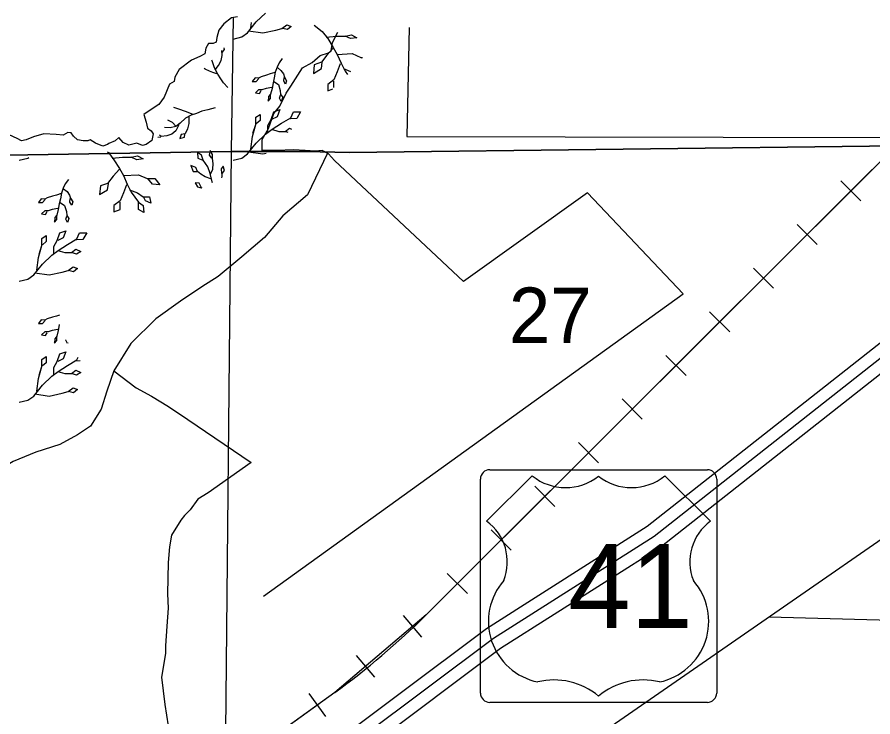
# Model space of a CAD drawing. Extents: x 380424 to 701066, y 1117407 to 1412949.
# Drawn here: x 492076 to 499000, y 1210569 to 1216235 of the extents above; entities that cross this region are included whole.
import ezdxf

# ---------------------------------------------------------------- set-up
doc = ezdxf.new("R2010")
doc.units = 0
for name, color, linetype in [('Cities Incorporated Area', 7, 'Continuous'), ('Local Roads Paved', 7, 'Continuous'), ('Mangroves', 7, 'Continuous'), ('Narrow Canals', 7, 'Continuous'), ('Narrow River Creek and Branch and Slough', 7, 'Continuous'), ('Railroads', 7, 'Continuous'), ('Roadshilelds US Highways', 7, 'Continuous'), ('Section Lines', 7, 'Continuous'), ('Section Numbers', 7, 'Continuous'), ('US Route Divided Highway Outline and Fill', 7, 'Continuous'), ('US Routes Highway Center Lines', 7, 'Continuous')]:
    doc.layers.add(name, color=color, linetype=linetype)

msp = doc.modelspace()

# ---------------------------------------------------------------- linework, layer by layer
at = {"layer": 'Cities Incorporated Area'}
msp.add_lwpolyline([(493858.3, 1216236.5), (493810, 1216228.1), (493749.1, 1216181.9), (493707.1, 1216129.4), (493692.4, 1216070.5), (493686.1, 1216032.7), (493660.9, 1216022.2), (493623.1, 1216020.1), (493602.1, 1215984.4), (493593.7, 1215938.1), (493553.8, 1215915), (493486.6, 1215887.7), (493387.9, 1215809.9), (493352.2, 1215749), (493345.9, 1215713.3), (493308.1, 1215692.3), (493266.1, 1215587.2), (493222, 1215528.3), (493175.8, 1215496.8), (493100.2, 1215446.4), (493119.1, 1215383.3), (493131.7, 1215335), (493161.1, 1215314), (493175.8, 1215288.8), (493165.3, 1215236.2), (493119.1, 1215202.6), (493089.7, 1215196.3), (493043.5, 1215215.2), (492980.5, 1215198.4), (492934.3, 1215219.4), (492898.6, 1215259.4), (492869.2, 1215234.1), (492818.8, 1215211), (492808.3, 1215202.6), (492768.4, 1215190), (492709.6, 1215213.1), (492667.6, 1215240.5), (492646.6, 1215232), (492608.8, 1215232), (492564.7, 1215240.5), (492531.1, 1215272), (492514.3, 1215299.3), (492487, 1215301.4), (492449.2, 1215280.4), (492392.4, 1215284.6), (492291.6, 1215288.8), (492207.6, 1215265.7), (492148.8, 1215242.6), (492111, 1215234.1), (492077.4, 1215251), (492010.2, 1215282.5)], dxfattribs=at)
at = {"layer": 'Local Roads Paved'}
msp.add_lwpolyline([(495247.2, 1216151.7), (495227.9, 1215269.7), (495227.9, 1215269.7), (499069.9, 1215259.1)], dxfattribs=at)
at = {"layer": 'Mangroves'}
for p, q in [((493984.1, 1215295.4), (494006.2, 1215366.2)), ((492254.1, 1214315.4), (492276.2, 1214386.2)), ((492254.1, 1213335.4), (492276.2, 1213406.2))]:
    msp.add_line(p, q, dxfattribs=at)
for points in [[(494010.7, 1216195.7), (494085.9, 1216266.6)], [(493939.8, 1216107.2), (494010.7, 1216195.7)], [(493948.7, 1216124.9), (494063.8, 1216107.2), (494170, 1216129.3), (494218.7, 1216142.6), (494258.5, 1216173.6), (494293.9, 1216160.3), (494263, 1216133.8), (494223.1, 1216142.6)], [(493966.4, 1216147), (493972.2, 1216191.9)], [(494479.9, 1216169.2), (494543.8, 1216118.1)], [(493893.4, 1216074), (493939.8, 1216107.2)], [(494543.8, 1216118.1), (494588.5, 1216060.6)], [(494575.8, 1216073.4), (494658.8, 1216079.8), (494729.1, 1216079.8), (494780.2, 1216092.6), (494824.9, 1216067), (494773.8, 1216060.6), (494729.1, 1216079.8)], [(493822.5, 1216056.3), (493893.4, 1216074)], [(494588.5, 1216060.6), (494633.3, 1215990.3)], [(493728.7, 1215964.7), (493729.9, 1215947.9)], [(493733.8, 1215923.7), (493735.6, 1215947.9)], [(493735.6, 1215947.9), (493752.8, 1215973.6)], [(493752.8, 1215973.6), (493749.8, 1215985.7)], [(494633.3, 1215983.9), (494582.1, 1215926.4), (494537.4, 1215868.9), (494479.9, 1215849.8), (494473.5, 1215779.5), (494537.4, 1215817.8), (494543.8, 1215868.9)], [(494633.3, 1215990.3), (494665.2, 1215932.8)], [(494665.2, 1215932.8), (494786.6, 1215939.2)], [(494786.6, 1215939.2), (494856.9, 1215907.3)], [(493652.7, 1215882.1), (493651.6, 1215887)], [(493672.7, 1215824.9), (493652.7, 1215882.1)], [(493704.2, 1215842.1), (493727.1, 1215885)], [(493727.1, 1215885), (493733.8, 1215923.7)], [(494221.5, 1215900.4), (494195.8, 1215866.1), (494178.6, 1215828.9), (494164.3, 1215788.8), (494155.7, 1215743.1), (494146.9, 1215703.3), (494138.6, 1215657.3), (494127.1, 1215611.5), (494110, 1215591.5), (494107.1, 1215554.3), (494127.1, 1215577.2), (494127.1, 1215611.5)], [(494665.2, 1215932.8), (494697.2, 1215862.5)], [(494856.9, 1215907.3), (494871.2, 1215907.3)], [(494867.5, 1215902.3), (494863.3, 1215907.3)], [(493598.3, 1215813.4), (493587.8, 1215820.2)], [(493632.7, 1215796.3), (493598.3, 1215813.4)], [(493698.5, 1215773.4), (493672.7, 1215824.9)], [(493678.2, 1215806.9), (493704.2, 1215842.1)], [(494181.5, 1215826), (494210.1, 1215803.1), (494230.1, 1215774.5), (494238.7, 1215748.8), (494255.9, 1215720.2), (494247.3, 1215691.6), (494233, 1215717.3), (494235.8, 1215745.9)], [(494690.8, 1215856.2), (494665.2, 1215792.3)], [(494697.2, 1215862.5), (494729.1, 1215798.6)], [(494716.3, 1215817.8), (494772, 1215795.5)], [(493658.4, 1215787.7), (493632.7, 1215796.3)], [(493692.7, 1215776.3), (493658.4, 1215787.7)], [(493723.5, 1215734.1), (493698.5, 1215773.4)], [(493744.6, 1215704), (493723.5, 1215734.1)], [(494161.5, 1215786), (494124.3, 1215774.5), (494092.8, 1215765.9), (494049.9, 1215751.6), (494029.9, 1215740.2), (494001.3, 1215743.1), (493978.4, 1215714.5), (494009.9, 1215714.5), (494032.7, 1215737.3)], [(494665.2, 1215792.3), (494639.6, 1215728.4)], [(494729.1, 1215798.6), (494747.8, 1215771.6)], [(493781.4, 1215664.7), (493744.6, 1215704)], [(494135.7, 1215665.8), (494090, 1215657.3), (494055.6, 1215645.8), (494029.9, 1215645.8), (494004.1, 1215622.9), (494035.6, 1215617.2), (494049.9, 1215640.1)], [(494152.9, 1215714.5), (494190.1, 1215688.7), (494204.4, 1215640.1), (494207.2, 1215608.6), (494224.4, 1215585.7), (494213, 1215551.4), (494198.6, 1215580), (494207.2, 1215602.9)], [(494639.6, 1215728.4), (494588.5, 1215690)], [(494588.5, 1215690), (494588.5, 1215638.9)], [(494639.6, 1215664.7), (494639.6, 1215715.6)], [(494588.5, 1215638.9), (494628.9, 1215654)], [(493383.8, 1215489.6), (493342.9, 1215502.4)], [(493438.2, 1215469.6), (493383.8, 1215489.6)], [(493501.1, 1215446.7), (493438.2, 1215469.6)], [(493526.8, 1215455.3), (493483.9, 1215441)], [(493569.7, 1215472.4), (493526.8, 1215455.3)], [(493618.4, 1215483.9), (493569.7, 1215472.4)], [(493678.4, 1215501), (493618.4, 1215483.9)], [(494103.6, 1215304.3), (494103.6, 1215357.4), (494130.2, 1215406.1), (494152.3, 1215468.1), (494201, 1215485.8), (494178.9, 1215428.2), (494134.6, 1215406.1)], [(494289.5, 1215419.4), (494311.7, 1215468.1)], [(494311.7, 1215468.1), (494369.2, 1215468.1)], [(494369.2, 1215468.1), (494338.2, 1215414.9)], [(493332.3, 1215380.9), (493296.1, 1215399.7)], [(493463.9, 1215429.5), (493463.9, 1215372.3), (493455.3, 1215329.4), (493435.3, 1215289.4), (493403.8, 1215283.6), (493392.4, 1215252.2), (493429.6, 1215263.6), (493432.4, 1215286.5)], [(493438.2, 1215418.1), (493395.3, 1215375.2)], [(493483.9, 1215441), (493438.2, 1215418.1)], [(493966.4, 1215167.1), (493979.7, 1215268.9), (494006.2, 1215366.2), (494006.2, 1215423.8), (494041.6, 1215445.9), (494041.6, 1215397.2), (494010.7, 1215370.7)], [(494214.3, 1215375.1), (494289.5, 1215419.4)], [(494289.5, 1215410.5), (494285.2, 1215414.4)], [(494338.2, 1215414.9), (494289.5, 1215410.5)], [(493315.2, 1215338), (493269.2, 1215340.5)], [(493360.9, 1215349.4), (493315.2, 1215338)], [(493360.9, 1215315.1), (493326.6, 1215286.5)], [(493360.9, 1215352.3), (493332.3, 1215380.9)], [(493395.3, 1215375.2), (493360.9, 1215349.4)], [(493383.8, 1215363.7), (493360.9, 1215315.1)], [(494085.9, 1215286.6), (494139, 1215326.4)], [(494134.6, 1215326.4), (494192.1, 1215308.7)], [(494139, 1215326.4), (494214.3, 1215375.1)], [(494245.3, 1215308.7), (494280.7, 1215335.3)], [(494280.7, 1215335.3), (494296.5, 1215328.2)], [(493214.5, 1215263.5), (493237.9, 1215266.5)], [(493240.8, 1215269.3), (493227.1, 1215279.6)], [(493286.6, 1215275.1), (493240.8, 1215269.3)], [(493326.6, 1215286.5), (493286.6, 1215275.1)], [(494010.7, 1215215.7), (494085.9, 1215286.6)], [(494192.1, 1215308.7), (494245.3, 1215308.7)], [(494268, 1215301.1), (494245.3, 1215308.7)], [(493939.8, 1215127.2), (494010.7, 1215215.7)], [(492805.3, 1215144.9), (492813.8, 1215138.1)], [(492813.8, 1215138.1), (492858.5, 1215080.6)], [(492845.8, 1215093.4), (492928.8, 1215099.8), (492999.1, 1215099.8), (493050.2, 1215112.6), (493094.9, 1215087), (493043.8, 1215080.6), (492999.1, 1215099.8)], [(493566.9, 1215116.6), (493535.4, 1215139.5)], [(493535.4, 1215139.5), (493538.3, 1215093.7)], [(493581.2, 1215076.6), (493566.9, 1215116.6)], [(493641.3, 1214962.2), (493658.4, 1215005.1), (493661.3, 1215050.8), (493655.6, 1215090.9), (493655.6, 1215122.3), (493638.4, 1215153.8), (493629.8, 1215116.6), (493649.8, 1215093.7)], [(493893.4, 1215094), (493939.8, 1215127.2)], [(493948.7, 1215144.9), (494063.8, 1215127.2)], [(494063.8, 1215127.2), (494090.9, 1215132.9)], [(492092.5, 1215076.3), (492163.4, 1215094)], [(492163.4, 1215094), (492169.4, 1215098.3)], [(492858.5, 1215080.6), (492903.3, 1215010.3)], [(493538.3, 1215093.7), (493578.3, 1215076.6)], [(493618.4, 1215022.2), (493581.2, 1215076.6)], [(493822.5, 1215076.3), (493893.4, 1215094)], [(492903.3, 1215003.9), (492852.1, 1214946.4), (492807.4, 1214888.9), (492749.9, 1214869.8), (492743.5, 1214799.5), (492807.4, 1214837.8), (492813.8, 1214888.9)], [(492903.3, 1215010.3), (492935.2, 1214952.8)], [(493644.1, 1214925), (493598.3, 1214942.1), (493561.2, 1214962.2), (493535.4, 1214985), (493521.1, 1215016.5), (493481.1, 1215033.7), (493501.1, 1214985), (493532.6, 1214985)], [(493638.4, 1214967.9), (493618.4, 1215022.2)], [(493744.2, 1215028), (493727.1, 1215007.9)], [(493727.1, 1215007.9), (493729.9, 1214967.9)], [(493735.6, 1214967.9), (493752.8, 1214993.6)], [(493752.8, 1214993.6), (493744.2, 1215028)], [(492491.5, 1214920.4), (492465.8, 1214886.1), (492448.6, 1214848.9), (492434.3, 1214808.8), (492425.7, 1214763.1), (492416.9, 1214723.3), (492408.6, 1214677.2), (492397.1, 1214631.5), (492380, 1214611.5), (492377.1, 1214574.3), (492397.1, 1214597.2), (492397.1, 1214631.5)], [(492935.2, 1214952.8), (493056.6, 1214959.2), (493126.9, 1214927.3), (493190.8, 1214927.3), (493229.1, 1214876.1), (493171.6, 1214882.5), (493133.3, 1214927.3)], [(492935.2, 1214952.8), (492967.2, 1214882.5)], [(493652.7, 1214902.1), (493638.4, 1214967.9)], [(493655.7, 1214893.5), (493652.7, 1214902.1)], [(493731.8, 1214932.4), (493733.8, 1214943.7)], [(493733.8, 1214943.7), (493735.6, 1214967.9)], [(492451.5, 1214846), (492480.1, 1214823.1), (492500.1, 1214794.5), (492508.7, 1214768.8), (492525.9, 1214740.2), (492517.3, 1214711.6), (492503, 1214737.3), (492505.8, 1214765.9)], [(492960.8, 1214876.1), (492935.2, 1214812.2), (492909.6, 1214748.4), (492858.5, 1214710), (492858.5, 1214658.9), (492909.6, 1214678.1), (492909.6, 1214735.6)], [(492967.2, 1214882.5), (492999.1, 1214818.6)], [(492986.3, 1214837.8), (493050.2, 1214812.2), (493094.9, 1214780.3), (493146.1, 1214780.3), (493158.8, 1214729.2), (493114.1, 1214748.4), (493101.3, 1214773.9)], [(493549.7, 1214890.7), (493515.4, 1214893.5)], [(493515.4, 1214893.5), (493535.4, 1214862.1)], [(493535.4, 1214862.1), (493564, 1214853.5)], [(493566.9, 1214853.5), (493549.7, 1214890.7)], [(493573.5, 1214849.3), (493566.9, 1214853.5)], [(492431.5, 1214806), (492394.3, 1214794.5), (492362.8, 1214785.9), (492319.9, 1214771.6), (492299.9, 1214760.2), (492271.3, 1214763.1), (492248.4, 1214734.5), (492279.9, 1214734.5), (492302.7, 1214757.3)], [(492999.1, 1214818.6), (493056.6, 1214735.6)], [(492422.9, 1214734.5), (492460.1, 1214708.7), (492474.4, 1214660.1), (492477.2, 1214628.6), (492494.4, 1214605.7), (492483, 1214571.4), (492468.6, 1214600), (492477.2, 1214622.9)], [(493056.6, 1214735.6), (493094.9, 1214710)], [(493056.6, 1214678.1), (493056.6, 1214735.6)], [(493094.9, 1214710), (493101.3, 1214652.5)], [(492405.7, 1214685.8), (492360, 1214677.2), (492325.6, 1214665.8), (492299.9, 1214665.8), (492274.1, 1214642.9), (492305.6, 1214637.2), (492319.9, 1214660.1)], [(493101.3, 1214652.5), (493056.6, 1214678.1)], [(492373.6, 1214324.3), (492373.6, 1214377.4), (492400.2, 1214426.1), (492422.3, 1214488), (492471, 1214505.8), (492448.9, 1214448.2), (492404.6, 1214426.1)], [(492559.5, 1214439.4), (492581.7, 1214488)], [(492581.7, 1214488), (492639.2, 1214488)], [(492639.2, 1214488), (492608.2, 1214434.9)], [(492236.4, 1214187), (492249.7, 1214288.9), (492276.2, 1214386.2), (492276.2, 1214443.8), (492311.6, 1214465.9), (492311.6, 1214417.2), (492280.7, 1214390.7)], [(492484.3, 1214395.1), (492559.5, 1214439.4)], [(492559.5, 1214430.5), (492555.2, 1214434.4)], [(492608.2, 1214434.9), (492559.5, 1214430.5)], [(492355.9, 1214306.6), (492409, 1214346.4)], [(492404.6, 1214346.4), (492462.1, 1214328.7), (492515.3, 1214328.7), (492550.7, 1214355.3), (492590.5, 1214337.5), (492555.1, 1214315.4), (492515.3, 1214328.7)], [(492409, 1214346.4), (492484.3, 1214395.1)], [(492280.7, 1214235.7), (492355.9, 1214306.6)], [(492209.8, 1214147.2), (492280.7, 1214235.7)], [(492488.7, 1214182.6), (492528.5, 1214213.6)], [(492528.5, 1214213.6), (492563.9, 1214200.3)], [(492163.4, 1214114), (492209.8, 1214147.2)], [(492218.7, 1214164.9), (492333.8, 1214147.2)], [(492333.8, 1214147.2), (492440, 1214169.3)], [(492440, 1214169.3), (492488.7, 1214182.6)], [(492533, 1214173.8), (492493.1, 1214182.6)], [(492563.9, 1214200.3), (492533, 1214173.8)], [(492092.5, 1214096.3), (492163.4, 1214114)], [(492319.9, 1213791.6), (492299.9, 1213780.2)], [(492362.8, 1213805.9), (492319.9, 1213791.6)], [(492394.3, 1213814.5), (492362.8, 1213805.9)], [(492417.4, 1213821.7), (492394.3, 1213814.5)], [(492271.3, 1213783.1), (492248.4, 1213754.5)], [(492248.4, 1213754.5), (492279.9, 1213754.5)], [(492299.9, 1213780.2), (492271.3, 1213783.1)], [(492279.9, 1213754.5), (492302.7, 1213777.3)], [(492416.9, 1213743.3), (492408.6, 1213697.3)], [(492417.4, 1213745.7), (492416.9, 1213743.3)], [(492405.7, 1213705.8), (492360, 1213697.3), (492325.6, 1213685.8), (492299.9, 1213685.8), (492274.1, 1213662.9), (492305.6, 1213657.2), (492319.9, 1213680.1)], [(492408.6, 1213697.3), (492397.1, 1213651.5)], [(492380, 1213631.5), (492377.1, 1213594.3)], [(492377.1, 1213594.3), (492397.1, 1213617.2)], [(492397.1, 1213651.5), (492380, 1213631.5)], [(492397.1, 1213617.2), (492397.1, 1213651.5)], [(492468.6, 1213620), (492469.7, 1213622.9)], [(492483, 1213591.4), (492468.6, 1213620)], [(492485.4, 1213598.7), (492483, 1213591.4)], [(492373.6, 1213344.3), (492373.6, 1213397.4), (492400.2, 1213446.1), (492422.3, 1213508.1), (492471, 1213525.8), (492448.9, 1213468.2), (492404.6, 1213446.1)], [(492236.4, 1213207.1), (492249.7, 1213308.9), (492276.2, 1213406.2), (492276.2, 1213463.8), (492311.6, 1213485.9), (492311.6, 1213437.2), (492280.7, 1213410.7)], [(492484.3, 1213415.1), (492559.5, 1213459.4)], [(492559.5, 1213450.5), (492555.2, 1213454.4)], [(492559.5, 1213459.4), (492569.1, 1213480.4)], [(492585.6, 1213452.9), (492559.5, 1213450.5)], [(492409, 1213366.4), (492484.3, 1213415.1)], [(492280.7, 1213255.7), (492355.9, 1213326.6)], [(492355.9, 1213326.6), (492409, 1213366.4)], [(492404.6, 1213366.4), (492462.1, 1213348.7), (492515.3, 1213348.7), (492550.7, 1213375.3), (492590.5, 1213357.6), (492555.1, 1213335.4), (492515.3, 1213348.7)], [(492209.8, 1213167.2), (492280.7, 1213255.7)], [(492218.7, 1213184.9), (492333.8, 1213167.2), (492440, 1213189.3), (492488.7, 1213202.6), (492528.5, 1213233.6), (492563.9, 1213220.3), (492533, 1213193.8), (492493.1, 1213202.6)], [(492092.5, 1213116.3), (492163.4, 1213134)], [(492163.4, 1213134), (492209.8, 1213167.2)]]:
    msp.add_lwpolyline(points, dxfattribs=at)
at = {"layer": 'Narrow Canals'}
for points in [[(494068.3, 1211546.8), (497465.1, 1213994.1), (496689.7, 1214811.6), (495687.6, 1214094.3), (494643.3, 1215075.3), (494595.8, 1215128.1), (494543, 1215154.5), (494490.3, 1215149.2), (494405.9, 1215154.5), (494311, 1215159.7), (494173.8, 1215154.5), (494057.8, 1215154.5), (494057.8, 1215244.1), (494110.5, 1215333.8), (494152.7, 1215455.1), (494200.2, 1215513.1), (494252.9, 1215618.6), (494289.9, 1215676.6), (494384.8, 1215824.3), (494463.9, 1215866.5), (494527.2, 1215924.5), (494595.8, 1215945.6), (494616.9, 1215961.4), (494627.4, 1216030), (494669.6, 1216114.4)], [(494587, 1215132.5), (494426.5, 1214794.8), (494225.5, 1214625.8), (494078.5, 1214451.8), (493893.5, 1214293.8), (493703.5, 1214135.8), (493571.5, 1214050.8), (493397.5, 1213934.8), (493197.5, 1213792.8), (492996.5, 1213592.8), (492859.5, 1213370.8), (492801.5, 1213207.8), (492754.5, 1213059.8), (492669.5, 1212922.8), (492564.5, 1212853.8), (492421.5, 1212774.8), (492226.5, 1212711.8), (492042.5, 1212637.8), (491873.5, 1212537.8), (491715.5, 1212331.8), (491556.5, 1212215.8), (490264.5, 1210817.8), (489575.4, 1210486.7)], [(499285.3, 1212156.8), (496153.4, 1209986.6), (501256.5, 1209926.9)], [(503611, 1211250.9), (499942.5, 1211328.9), (498157.8, 1211375.6)]]:
    msp.add_lwpolyline(points, dxfattribs=at)
at = {"layer": 'Narrow River Creek and Branch and Slough'}
msp.add_lwpolyline([(492859.5, 1213370.8), (493039.4, 1213234.5), (493161.9, 1213165.5), (493299.7, 1213081.3), (493456.6, 1212978), (493968.1, 1212629), (493621.1, 1212384.3), (493536.9, 1212330.7), (493475.7, 1212246.5), (493429.8, 1212200.5), (493399.2, 1212162.2), (493323.5, 1212041.8), (493307.5, 1211946.8), (493297.5, 1211819.8), (493292.5, 1211566.8), (493297.5, 1211450.8), (493286.5, 1211303.8), (493276.5, 1211144.8), (493276.5, 1211081.8), (493244.5, 1210891.8), (493271.5, 1210670.8), (493297.5, 1210496.8)], dxfattribs=at)
at = {"layer": 'Railroads'}
for p, q in [((509050.9, 1225046.2), (495384.5, 1211395.4)), ((498902.7, 1214747.1), (498740.2, 1214909.8)), ((498549, 1214393.8), (498386.5, 1214556.5)), ((498195.2, 1214040.4), (498032.7, 1214203.1)), ((497841.5, 1213687.1), (497678.9, 1213849.8)), ((497487.7, 1213333.7), (497325.2, 1213496.4)), ((497134, 1212980.4), (496971.4, 1213143.1)), ((496780.2, 1212627), (496617.7, 1212789.7)), ((496426.5, 1212273.7), (496263.9, 1212436.4)), ((496072.7, 1211920.3), (495910.2, 1212083)), ((495718.9, 1211567), (495556.4, 1211729.7)), ((495350.7, 1211215.7), (495201.7, 1211390.9)), ((494969.9, 1210891.8), (494820.9, 1211067)), ((494645.8, 1210767.1), (483411.6, 1202664.4)), ((494573.3, 1210573), (494438.7, 1210759.5))]:
    msp.add_line(p, q, dxfattribs=at)
for points in [[(501651.5, 1217655.3), (497406.5, 1213415.1)], [(497406.5, 1213415.1), (495384.5, 1211395.4), (494645.8, 1210767.1), (492883.9, 1209496.3)]]:
    msp.add_lwpolyline(points, dxfattribs=at)
msp.add_arc((491096.4, 1215688.4), 6067.8, 305.80098, 314.9672, dxfattribs=at)
at = {"layer": 'Roadshilelds US Highways'}
for p, q in [((495899.5, 1212570.2), (497661, 1212570.2)), ((495824.5, 1210761.8), (495824.5, 1212495.2)), ((496244.1, 1212520.2), (495874.5, 1212154.1)), ((496244.1, 1212520.2), (496244.1, 1212520.2)), ((496780.1, 1212518.6), (496780.3, 1212518.6)), ((497686, 1212154.1), (497316.4, 1212520.2)), ((497736, 1212495.2), (497736, 1210761.8)), ((497661, 1210686.8), (495899.5, 1210686.8))]:
    msp.add_line(p, q, dxfattribs=at)
for centre, radius, start, end in [((495899.5, 1212495.2), 75, 90, 180), ((497661, 1212495.2), 75, 0, 90), ((496513.2, 1212856), 430.4, 231.29153, 308.36256), ((497047.2, 1212856), 430.4, 231.63744, 308.70847), ((495633.1, 1211824.1), 408.9, 338.30561, 53.8199), ((497927.4, 1211824.1), 408.9, 126.1801, 201.69439), ((496390.1, 1211342.7), 501.3, 138.78309, 258.23781), ((497170.4, 1211342.7), 501.3, 281.76219, 41.21691), ((496420.8, 1210309.9), 558.1, 49.91013, 103.77654), ((497139.6, 1210309.9), 558.1, 76.22346, 130.08987), ((495899.5, 1210761.8), 75, 180, 270), ((497661, 1210761.8), 75, 270, 0)]:
    msp.add_arc(centre, radius, start, end, dxfattribs=at)
at = {"layer": 'Section Lines'}
for points in [[(493868.4, 1217607), (493878.6, 1220719), (496779.6, 1220707.3), (499125.2, 1220697.3), (499179.6, 1220697.9), (499181.1, 1219867.1), (499192.4, 1215192.2), (494764.6, 1215139.8), (494409, 1215147.5), (493811.4, 1215147.1), (493826.4, 1216231)], [(491666.8, 1215111.2), (493811.4, 1215147.1), (493826.4, 1216231)], [(488451.6, 1214206.5), (488378.6, 1209831.8), (493098.5, 1209883.7), (493758, 1209895.6), (493811.4, 1215147.1), (491666.8, 1215111.2)]]:
    msp.add_lwpolyline(points, dxfattribs=at)
msp.add_lwpolyline([(499192.4, 1215192.2), (499192.4, 1215168.6), (499183.9, 1209882.2), (494296.2, 1209856), (493765.4, 1209895.6), (493758, 1209895.6), (493811.4, 1215147.1), (494409, 1215147.5), (494764.6, 1215139.8)], close=True, dxfattribs=at)
at = {"layer": 'US Route Divided Highway Outline and Fill'}
for points in [[(493735.1, 1209682.6), (495873.3, 1211286.2), (497172.4, 1212112.8), (500110.6, 1214426.9)], [(500234.4, 1214269.8), (497288.2, 1211949.5), (495987.1, 1211121.6), (493855.1, 1209522.6)]]:
    msp.add_lwpolyline(points, dxfattribs=at)
at = {"layer": 'US Routes Highway Center Lines'}
msp.add_lwpolyline([(500172.5, 1214348.3), (497230.3, 1212031.1), (495930.2, 1211203.9), (493795.1, 1209602.6)], dxfattribs=at)

# ---------------------------------------------------------------- texts
at = {"layer": 'Roadshilelds US Highways'}
msp.add_text('41', height=680, dxfattribs=at).set_placement((496532.7, 1211287.7))
at = {"layer": 'Section Numbers'}
msp.add_text('27', height=450, rotation=0.00027, dxfattribs=at).set_placement((496054.8, 1213595.3))

doc.saveas('drawing.dxf')
